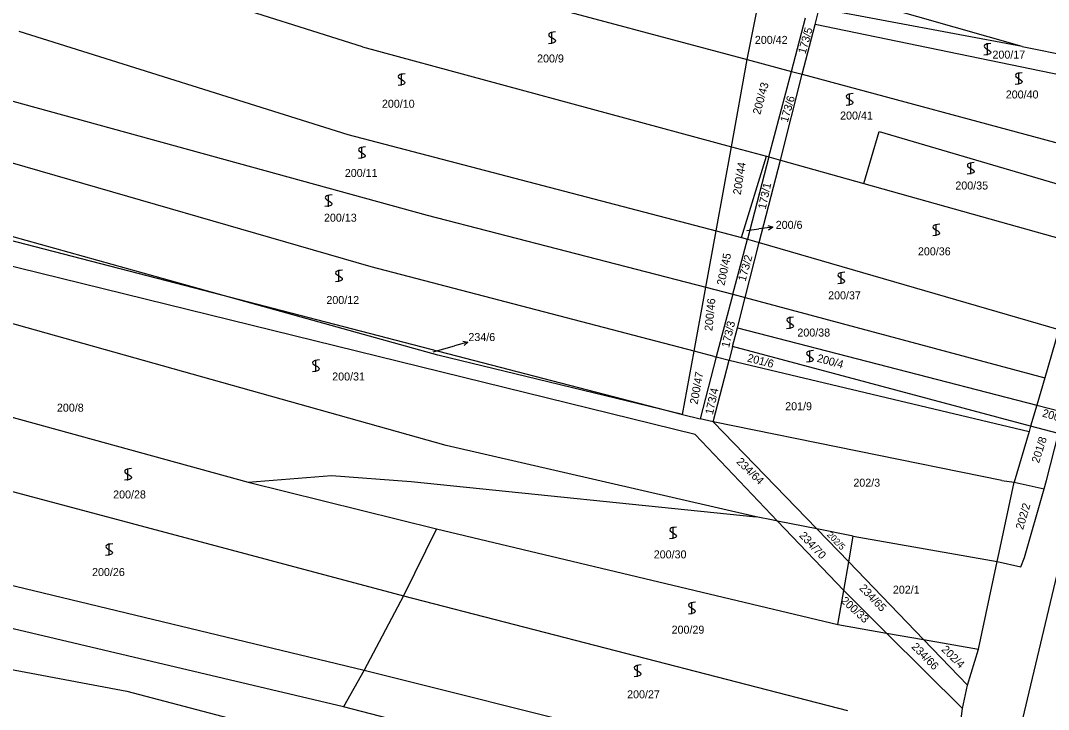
# Model space of a CAD drawing. Extents: x -580630 to -576196, y -1189024 to -1183567.
# Drawn here: x -579533.2 to -579314.8, y -1186788.3 to -1186641.9 of the extents above; entities that cross this region are included whole.
import ezdxf

# ---------------------------------------------------------------- set-up
doc = ezdxf.new("R2010")
doc.units = 0
for name, color, linetype in [('Vrstva 1', 7, 'Continuous'), ('Vrstva 16', 7, 'Continuous'), ('Vrstva 18', 7, 'Continuous'), ('Vrstva 25', 7, 'Continuous'), ('Vrstva 6', 7, 'Continuous')]:
    doc.layers.add(name, color=color, linetype=linetype)

msp = doc.modelspace()

# ---------------------------------------------------------------- linework, layer by layer
at = {"layer": 'Vrstva 1'}
for p, q in [((-579320.38, -1186647.39), (-579362.52, -1186635.39)), ((-579378.81, -1186650.19), (-579376.59, -1186638.81)), ((-579364.41, -1186642.77), (-579363.53, -1186639.33)), ((-579320.38, -1186647.39), (-579363.53, -1186639.33)), ((-579369.43, -1186652.72), (-579366.43, -1186641.31)), ((-579367.11, -1186653.32), (-579364.41, -1186642.77)), ((-579293.01, -1186657.47), (-579364.41, -1186642.77)), ((-579320.38, -1186647.39), (-579291.33, -1186653.35)), ((-579382.19, -1186668.73), (-579378.81, -1186650.19)), ((-579374.21, -1186670.9), (-579369.43, -1186652.72)), ((-579371.78, -1186671.56), (-579367.11, -1186653.32)), ((-579385.44, -1186686.58), (-579382.19, -1186668.73)), ((-579374.21, -1186670.9), (-579378.74, -1186688.37)), ((-579376.27, -1186689.09), (-579371.78, -1186671.56)), ((-579568.41, -1186680.01), (-579492.42, -1186699.71)), ((-579389.91, -1186729.88), (-579567.11, -1186686.29)), ((-579387.62, -1186698.56), (-579385.44, -1186686.58)), ((-579381.87, -1186700.05), (-579378.74, -1186688.37)), ((-579379.25, -1186700.73), (-579376.27, -1186689.09)), ((-579390.1, -1186712.19), (-579387.62, -1186698.56)), ((-579492.42, -1186699.71), (-579392.55, -1186725.6)), ((-579381.87, -1186700.05), (-579385.38, -1186713.4)), ((-579380.9, -1186707.18), (-579379.25, -1186700.73)), ((-579442.75, -1186732.24), (-579539.02, -1186705.2)), ((-579381.92, -1186711.16), (-579380.9, -1186707.18)), ((-579380.9, -1186707.18), (-579317.3, -1186723.64)), ((-579381.92, -1186711.16), (-579382.66, -1186714.05)), ((-579318.6, -1186728.09), (-579381.92, -1186711.16)), ((-579392.55, -1186725.6), (-579390.1, -1186712.19)), ((-579385.38, -1186713.4), (-579388.84, -1186726.56)), ((-579386.02, -1186727.17), (-579382.66, -1186714.05)), ((-579548.65, -1186722.43), (-579484.88, -1186740.03)), ((-579317.3, -1186723.64), (-579302.01, -1186727.59)), ((-579392.55, -1186725.6), (-579388.84, -1186726.56)), ((-579387.9, -1186726.79), (-579388.84, -1186726.56)), ((-579386.02, -1186727.17), (-579387.9, -1186726.79)), ((-579324.7, -1186739.63), (-579386.02, -1186727.17)), ((-579386.02, -1186727.17), (-579364.03, -1186749.95)), ((-579318.93, -1186729.22), (-579322.08, -1186740.01)), ((-579318.6, -1186728.09), (-579318.93, -1186729.22)), ((-579312.71, -1186729.67), (-579318.6, -1186728.09)), ((-579389.91, -1186729.88), (-579372.36, -1186748.28)), ((-579315.23, -1186739.63), (-579312.71, -1186729.67)), ((-579376.9, -1186747.37), (-579442.75, -1186732.24)), ((-579484.88, -1186740.03), (-579467.17, -1186738.57)), ((-579467.17, -1186738.57), (-579450.2, -1186739.88)), ((-579450.2, -1186739.88), (-579376.9, -1186747.37)), ((-579324.7, -1186739.63), (-579322.08, -1186740.01)), ((-579322.08, -1186740.01), (-579315.74, -1186741.42)), ((-579315.74, -1186741.42), (-579315.23, -1186739.63)), ((-579319.87, -1186756.04), (-579315.74, -1186741.42)), ((-579372.36, -1186748.28), (-579358.3, -1186763.02)), ((-579364.03, -1186749.95), (-579357.26, -1186756.96)), ((-579357.26, -1186756.96), (-579341.34, -1186773.45)), ((-579329.69, -1186775.5), (-579325.7, -1186756.87)), ((-579325.7, -1186756.87), (-579320.69, -1186758)), ((-579320.69, -1186758), (-579319.87, -1186756.04)), ((-579349.2, -1186772.07), (-579358.3, -1186763.02)), ((-579333.08, -1186788.1), (-579349.2, -1186772.07)), ((-579341.34, -1186773.45), (-579331.99, -1186783.14)), ((-579331.99, -1186783.14), (-579329.69, -1186775.5)), ((-579333.08, -1186788.1), (-579331.99, -1186783.14)), ((-579333.68, -1186793), (-579333.08, -1186788.1))]:
    msp.add_line(p, q, dxfattribs=at)
at = {"layer": 'Vrstva 16'}
for p, q in [((-579378.87, -1186686.49), (-579376.33, -1186686.18)), ((-579373.352, -1186685.816), (-579376.33, -1186686.18)), ((-579445.55, -1186712.33), (-579441.04, -1186711.05)), ((-579438.156, -1186710.225), (-579441.04, -1186711.05))]:
    msp.add_line(p, q, dxfattribs=at)
for points in [[(-579374.405, -1186685.441), (-579373.352, -1186685.816), (-579374.284, -1186686.434)], [(-579439.255, -1186710.019), (-579438.156, -1186710.225), (-579438.98, -1186710.981)]]:
    msp.add_lwpolyline(points, dxfattribs=at)
at = {"layer": 'Vrstva 25'}
for points in [[(-579419.55, -1186644.33), (-579420.06, -1186644.39), (-579420.41, -1186644.44), (-579420.65, -1186644.52), (-579420.83, -1186644.63), (-579420.95, -1186644.72), (-579421, -1186644.89), (-579420.95, -1186645.12), (-579420.56, -1186645.44), (-579420, -1186645.75), (-579419.65, -1186646.02), (-579419.58, -1186646.22), (-579419.65, -1186646.42), (-579419.81, -1186646.55), (-579420, -1186646.62), (-579420.53, -1186646.75), (-579421.05, -1186646.82)], [(-579420.3, -1186646.83), (-579420.3, -1186645.56), (-579420.3, -1186644.33)], [(-579327.03, -1186646.77), (-579327.54, -1186646.83), (-579327.89, -1186646.88), (-579328.13, -1186646.96), (-579328.31, -1186647.07), (-579328.43, -1186647.16), (-579328.48, -1186647.33), (-579328.43, -1186647.56), (-579328.04, -1186647.88), (-579327.48, -1186648.19), (-579327.13, -1186648.46), (-579327.06, -1186648.66), (-579327.13, -1186648.86), (-579327.29, -1186648.99), (-579327.48, -1186649.06), (-579328.01, -1186649.19), (-579328.53, -1186649.26)], [(-579327.78, -1186649.27), (-579327.78, -1186648), (-579327.78, -1186646.77)], [(-579451.5, -1186653.21), (-579452.01, -1186653.27), (-579452.36, -1186653.32), (-579452.6, -1186653.4), (-579452.78, -1186653.51), (-579452.9, -1186653.6), (-579452.95, -1186653.77), (-579452.9, -1186654), (-579452.51, -1186654.32), (-579451.95, -1186654.63), (-579451.6, -1186654.9), (-579451.53, -1186655.1), (-579451.6, -1186655.3), (-579451.76, -1186655.43), (-579451.95, -1186655.5), (-579452.48, -1186655.63), (-579453, -1186655.7)], [(-579452.25, -1186655.71), (-579452.25, -1186654.44), (-579452.25, -1186653.21)], [(-579320.37, -1186652.99), (-579320.88, -1186653.05), (-579321.23, -1186653.1), (-579321.47, -1186653.18), (-579321.65, -1186653.29), (-579321.77, -1186653.38), (-579321.82, -1186653.55), (-579321.77, -1186653.78), (-579321.38, -1186654.1), (-579320.82, -1186654.41), (-579320.47, -1186654.68), (-579320.4, -1186654.88), (-579320.47, -1186655.08), (-579320.63, -1186655.21), (-579320.82, -1186655.28), (-579321.35, -1186655.41), (-579321.87, -1186655.48)], [(-579321.12, -1186655.49), (-579321.12, -1186654.22), (-579321.12, -1186652.99)], [(-579356.32, -1186657.43), (-579356.83, -1186657.49), (-579357.18, -1186657.54), (-579357.42, -1186657.62), (-579357.6, -1186657.73), (-579357.72, -1186657.82), (-579357.77, -1186657.99), (-579357.72, -1186658.22), (-579357.33, -1186658.54), (-579356.77, -1186658.85), (-579356.42, -1186659.12), (-579356.35, -1186659.32), (-579356.42, -1186659.52), (-579356.58, -1186659.65), (-579356.77, -1186659.72), (-579357.3, -1186659.85), (-579357.82, -1186659.92)], [(-579357.07, -1186659.93), (-579357.07, -1186658.66), (-579357.07, -1186657.43)], [(-579459.93, -1186668.75), (-579460.44, -1186668.81), (-579460.79, -1186668.86), (-579461.03, -1186668.94), (-579461.21, -1186669.05), (-579461.33, -1186669.14), (-579461.38, -1186669.31), (-579461.33, -1186669.54), (-579460.94, -1186669.86), (-579460.38, -1186670.17), (-579460.03, -1186670.44), (-579459.96, -1186670.64), (-579460.03, -1186670.84), (-579460.19, -1186670.97), (-579460.38, -1186671.04), (-579460.91, -1186671.17), (-579461.43, -1186671.24)], [(-579460.68, -1186671.25), (-579460.68, -1186669.98), (-579460.68, -1186668.75)], [(-579330.58, -1186672.08), (-579331.09, -1186672.14), (-579331.44, -1186672.19), (-579331.68, -1186672.27), (-579331.86, -1186672.38), (-579331.98, -1186672.47), (-579332.03, -1186672.64), (-579331.98, -1186672.87), (-579331.59, -1186673.19), (-579331.03, -1186673.5), (-579330.68, -1186673.77), (-579330.61, -1186673.97), (-579330.68, -1186674.17), (-579330.84, -1186674.3), (-579331.03, -1186674.37), (-579331.56, -1186674.5), (-579332.08, -1186674.57)], [(-579331.33, -1186674.58), (-579331.33, -1186673.31), (-579331.33, -1186672.08)], [(-579467.03, -1186678.96), (-579467.54, -1186679.02), (-579467.89, -1186679.07), (-579468.13, -1186679.15), (-579468.31, -1186679.26), (-579468.43, -1186679.35), (-579468.48, -1186679.52), (-579468.43, -1186679.75), (-579468.04, -1186680.07), (-579467.48, -1186680.38), (-579467.13, -1186680.65), (-579467.06, -1186680.85), (-579467.13, -1186681.05), (-579467.29, -1186681.18), (-579467.48, -1186681.25), (-579468.01, -1186681.38), (-579468.53, -1186681.45)], [(-579467.78, -1186681.46), (-579467.78, -1186680.19), (-579467.78, -1186678.96)], [(-579337.9, -1186685.18), (-579338.41, -1186685.24), (-579338.76, -1186685.29), (-579339, -1186685.37), (-579339.18, -1186685.48), (-579339.3, -1186685.57), (-579339.35, -1186685.74), (-579339.3, -1186685.97), (-579338.91, -1186686.29), (-579338.35, -1186686.6), (-579338, -1186686.87), (-579337.93, -1186687.07), (-579338, -1186687.27), (-579338.16, -1186687.4), (-579338.35, -1186687.47), (-579338.88, -1186687.6), (-579339.4, -1186687.67)], [(-579338.65, -1186687.68), (-579338.65, -1186686.41), (-579338.65, -1186685.18)], [(-579464.81, -1186694.94), (-579465.32, -1186695), (-579465.67, -1186695.05), (-579465.91, -1186695.13), (-579466.09, -1186695.24), (-579466.21, -1186695.33), (-579466.26, -1186695.5), (-579466.21, -1186695.73), (-579465.82, -1186696.05), (-579465.26, -1186696.36), (-579464.91, -1186696.63), (-579464.84, -1186696.83), (-579464.91, -1186697.03), (-579465.07, -1186697.16), (-579465.26, -1186697.23), (-579465.79, -1186697.36), (-579466.31, -1186697.43)], [(-579465.56, -1186697.44), (-579465.56, -1186696.17), (-579465.56, -1186694.94)], [(-579358.09, -1186695.39), (-579358.6, -1186695.45), (-579358.95, -1186695.5), (-579359.19, -1186695.58), (-579359.37, -1186695.69), (-579359.49, -1186695.78), (-579359.54, -1186695.95), (-579359.49, -1186696.18), (-579359.1, -1186696.5), (-579358.54, -1186696.81), (-579358.19, -1186697.08), (-579358.12, -1186697.28), (-579358.19, -1186697.48), (-579358.35, -1186697.61), (-579358.54, -1186697.68), (-579359.07, -1186697.81), (-579359.59, -1186697.88)], [(-579358.84, -1186697.89), (-579358.84, -1186696.62), (-579358.84, -1186695.39)], [(-579368.96, -1186704.93), (-579369.47, -1186704.99), (-579369.82, -1186705.04), (-579370.06, -1186705.12), (-579370.24, -1186705.23), (-579370.36, -1186705.32), (-579370.41, -1186705.49), (-579370.36, -1186705.72), (-579369.97, -1186706.04), (-579369.41, -1186706.35), (-579369.06, -1186706.62), (-579368.99, -1186706.82), (-579369.06, -1186707.02), (-579369.22, -1186707.15), (-579369.41, -1186707.22), (-579369.94, -1186707.35), (-579370.46, -1186707.42)], [(-579369.71, -1186707.43), (-579369.71, -1186706.16), (-579369.71, -1186704.93)], [(-579364.75, -1186712.04), (-579365.26, -1186712.1), (-579365.61, -1186712.15), (-579365.85, -1186712.23), (-579366.03, -1186712.34), (-579366.15, -1186712.43), (-579366.2, -1186712.6), (-579366.15, -1186712.83), (-579365.76, -1186713.15), (-579365.2, -1186713.46), (-579364.85, -1186713.73), (-579364.78, -1186713.93), (-579364.85, -1186714.13), (-579365.01, -1186714.26), (-579365.2, -1186714.33), (-579365.73, -1186714.46), (-579366.25, -1186714.53)], [(-579365.5, -1186714.54), (-579365.5, -1186713.27), (-579365.5, -1186712.04)], [(-579469.7, -1186714.04), (-579470.21, -1186714.1), (-579470.56, -1186714.15), (-579470.8, -1186714.23), (-579470.98, -1186714.34), (-579471.1, -1186714.43), (-579471.15, -1186714.6), (-579471.1, -1186714.83), (-579470.71, -1186715.15), (-579470.15, -1186715.46), (-579469.8, -1186715.73), (-579469.73, -1186715.93), (-579469.8, -1186716.13), (-579469.96, -1186716.26), (-579470.15, -1186716.33), (-579470.68, -1186716.46), (-579471.2, -1186716.53)], [(-579470.45, -1186716.54), (-579470.45, -1186715.27), (-579470.45, -1186714.04)], [(-579509.63, -1186737.12), (-579510.14, -1186737.18), (-579510.49, -1186737.23), (-579510.73, -1186737.31), (-579510.91, -1186737.42), (-579511.03, -1186737.51), (-579511.08, -1186737.68), (-579511.03, -1186737.91), (-579510.64, -1186738.23), (-579510.08, -1186738.54), (-579509.73, -1186738.81), (-579509.66, -1186739.01), (-579509.73, -1186739.21), (-579509.89, -1186739.34), (-579510.08, -1186739.41), (-579510.61, -1186739.54), (-579511.13, -1186739.61)], [(-579510.38, -1186739.62), (-579510.38, -1186738.35), (-579510.38, -1186737.12)], [(-579393.81, -1186749.55), (-579394.32, -1186749.61), (-579394.67, -1186749.66), (-579394.91, -1186749.74), (-579395.09, -1186749.85), (-579395.21, -1186749.94), (-579395.26, -1186750.11), (-579395.21, -1186750.34), (-579394.82, -1186750.66), (-579394.26, -1186750.97), (-579393.91, -1186751.24), (-579393.84, -1186751.44), (-579393.91, -1186751.64), (-579394.07, -1186751.77), (-579394.26, -1186751.84), (-579394.79, -1186751.97), (-579395.31, -1186752.04)], [(-579394.56, -1186752.05), (-579394.56, -1186750.78), (-579394.56, -1186749.55)], [(-579513.63, -1186753.11), (-579514.14, -1186753.17), (-579514.49, -1186753.22), (-579514.73, -1186753.3), (-579514.91, -1186753.41), (-579515.03, -1186753.5), (-579515.08, -1186753.67), (-579515.03, -1186753.9), (-579514.64, -1186754.22), (-579514.08, -1186754.53), (-579513.73, -1186754.8), (-579513.66, -1186755), (-579513.73, -1186755.2), (-579513.89, -1186755.33), (-579514.08, -1186755.4), (-579514.61, -1186755.53), (-579515.13, -1186755.6)], [(-579514.38, -1186755.61), (-579514.38, -1186754.34), (-579514.38, -1186753.11)], [(-579389.82, -1186765.54), (-579390.33, -1186765.6), (-579390.68, -1186765.65), (-579390.92, -1186765.73), (-579391.1, -1186765.84), (-579391.22, -1186765.93), (-579391.27, -1186766.1), (-579391.22, -1186766.33), (-579390.83, -1186766.65), (-579390.27, -1186766.96), (-579389.92, -1186767.23), (-579389.85, -1186767.43), (-579389.92, -1186767.63), (-579390.08, -1186767.76), (-579390.27, -1186767.83), (-579390.8, -1186767.96), (-579391.32, -1186768.03)], [(-579390.57, -1186768.04), (-579390.57, -1186766.77), (-579390.57, -1186765.54)], [(-579401.36, -1186778.86), (-579401.87, -1186778.92), (-579402.22, -1186778.97), (-579402.46, -1186779.05), (-579402.64, -1186779.16), (-579402.76, -1186779.25), (-579402.81, -1186779.42), (-579402.76, -1186779.65), (-579402.37, -1186779.97), (-579401.81, -1186780.28), (-579401.46, -1186780.55), (-579401.39, -1186780.75), (-579401.46, -1186780.95), (-579401.62, -1186781.08), (-579401.81, -1186781.15), (-579402.34, -1186781.28), (-579402.86, -1186781.35)], [(-579402.11, -1186781.36), (-579402.11, -1186780.09), (-579402.11, -1186778.86)]]:
    msp.add_lwpolyline(points, dxfattribs=at)
at = {"layer": 'Vrstva 6'}
for p, q in [((-579460.53, -1186647.46), (-579521.85, -1186628.09)), ((-579447.56, -1186631.77), (-579378.81, -1186650.19)), ((-579533.59, -1186644.14), (-579463.66, -1186666.14)), ((-579460.53, -1186647.46), (-579382.19, -1186668.73)), ((-579378.81, -1186650.19), (-579369.43, -1186652.72)), ((-579369.43, -1186652.72), (-579367.11, -1186653.32)), ((-579367.11, -1186653.32), (-579299, -1186671.69)), ((-579537.78, -1186658.27), (-579446.85, -1186683.26)), ((-579458.71, -1186694.27), (-579564.47, -1186663.69)), ((-579354.07, -1186676.56), (-579350.77, -1186665.47)), ((-579350.77, -1186665.47), (-579302.47, -1186679.68)), ((-579463.66, -1186666.14), (-579385.44, -1186686.58)), ((-579382.19, -1186668.73), (-579374.75, -1186670.75)), ((-579380, -1186688), (-579374.75, -1186670.75)), ((-579374.75, -1186670.75), (-579374.21, -1186670.9)), ((-579374.21, -1186670.9), (-579371.78, -1186671.56)), ((-579371.78, -1186671.56), (-579354.07, -1186676.56)), ((-579354.07, -1186676.56), (-579306.23, -1186689.94)), ((-579492.42, -1186699.71), (-579567.25, -1186678.85)), ((-579446.85, -1186683.26), (-579387.62, -1186698.56)), ((-579385.44, -1186686.58), (-579380, -1186688)), ((-579380, -1186688), (-579378.74, -1186688.37)), ((-579378.74, -1186688.37), (-579376.27, -1186689.09)), ((-579376.27, -1186689.09), (-579312.6, -1186707.56)), ((-579390.1, -1186712.19), (-579458.71, -1186694.27)), ((-579387.62, -1186698.56), (-579381.87, -1186700.05)), ((-579444.56, -1186713.05), (-579492.42, -1186699.71)), ((-579381.87, -1186700.05), (-579379.25, -1186700.73)), ((-579379.25, -1186700.73), (-579315.6, -1186717.84)), ((-579312.6, -1186707.56), (-579315.6, -1186717.84)), ((-579392.55, -1186725.6), (-579444.56, -1186713.05)), ((-579385.84, -1186713.3), (-579390.1, -1186712.19)), ((-579385.84, -1186713.3), (-579385.38, -1186713.4)), ((-579385.38, -1186713.4), (-579382.66, -1186714.05)), ((-579382.66, -1186714.05), (-579318.93, -1186729.22)), ((-579315.6, -1186717.84), (-579317.3, -1186723.64)), ((-579317.3, -1186723.64), (-579318.6, -1186728.09)), ((-579542.75, -1186739.93), (-579451.83, -1186764.17)), ((-579484.88, -1186740.03), (-579444.83, -1186749.92)), ((-579325.32, -1186754.98), (-579322.08, -1186740.01)), ((-579373.32, -1186748.09), (-579376.9, -1186747.37)), ((-579372.36, -1186748.28), (-579373.32, -1186748.09)), ((-579364.03, -1186749.95), (-579372.36, -1186748.28)), ((-579444.83, -1186749.92), (-579451.83, -1186764.17)), ((-579444.83, -1186749.92), (-579359.54, -1186770.25)), ((-579356.33, -1186751.49), (-579364.03, -1186749.95)), ((-579357.26, -1186756.96), (-579356.33, -1186751.49)), ((-579356.33, -1186751.49), (-579325.7, -1186756.87)), ((-579325.7, -1186756.87), (-579325.32, -1186754.98)), ((-579324.22, -1186807.12), (-579311.65, -1186753.99)), ((-579358.3, -1186763.02), (-579357.26, -1186756.96)), ((-579549.87, -1186758.38), (-579460.19, -1186780)), ((-579451.83, -1186764.17), (-579460.19, -1186780)), ((-579451.83, -1186764.17), (-579357.51, -1186788.53)), ((-579359.54, -1186770.25), (-579358.3, -1186763.02)), ((-579359.54, -1186770.25), (-579349.2, -1186772.07)), ((-579464.56, -1186787.75), (-579536, -1186770.88)), ((-579349.2, -1186772.07), (-579341.34, -1186773.45)), ((-579561.36, -1186774.94), (-579510.66, -1186784.44)), ((-579341.34, -1186773.45), (-579329.69, -1186775.5)), ((-579460.19, -1186780), (-579464.56, -1186787.75)), ((-579460.19, -1186780), (-579337.17, -1186810.65)), ((-579510.66, -1186784.44), (-579457.44, -1186798.37)), ((-579383.45, -1186808.68), (-579464.56, -1186787.75))]:
    msp.add_line(p, q, dxfattribs=at)

# ---------------------------------------------------------------- texts
at = {"layer": 'Vrstva 16'}
for s, p in [('200/6', (-579372.76, -1186686.17)), ('234/6', (-579438.054, -1186710.02))]:
    msp.add_text(s, height=1.7, dxfattribs=at).set_placement(p)
at = {"layer": 'Vrstva 18'}
for s, height, rotation, p in [('173/5', 1.7, 73.96885, (-579366.448, -1186649.105)), ('200/43', 1.7, 74.7137, (-579376.063, -1186662.003)), ('173/6', 1.7, 73.79696, (-579370.234, -1186663.658)), ('200/44', 1.7, 80.95894, (-579380.198, -1186679.027)), ('173/1', 1.7, 77.86496, (-579374.895, -1186682.112)), ('200/45', 1.7, 77.80767, (-579383.667, -1186698.33)), ('173/2', 1.7, 74.59911, (-579379.191, -1186697.461)), ('200/46', 1.7, 84.45398, (-579386.231, -1186707.95)), ('173/3', 1.7, 76.66175, (-579382.673, -1186711.542)), ('201/6', 1.7, 345.49355, (-579378.934, -1186714.322)), ('200/4', 1.7, 344.806, (-579364.116, -1186714.377)), ('200/47', 1.7, 79.52654, (-579389.375, -1186723.579)), ('173/4', 1.7, 77.52119, (-579386.127, -1186725.768)), ('200/15', 1.7, 343.31631, (-579316.272, -1186726.016)), ('201/8', 1.7, 72.42187, (-579316.848, -1186736.086)), ('234/64', 1.7, 315.64245, (-579381.252, -1186735.806)), ('202/2', 1.7, 73.45319, (-579320.218, -1186750.218)), ('234/70', 1.7, 313.23603, (-579367.875, -1186751.459)), ('202/5', 1.36, 313.86628, (-579361.976, -1186751.282)), ('234/65', 1.7, 313.75169, (-579355.124, -1186762.652)), ('200/33', 1.7, 317.6478, (-579359.029, -1186765.4)), ('234/66', 1.7, 314.49653, (-579344.042, -1186775.115)), ('202/4', 1.7, 315.58515, (-579337.677, -1186775.726))]:
    msp.add_text(s, height=height, rotation=rotation, dxfattribs=at).set_placement(p)
for s, height, p in [('200/42', 1.7, (-579377.193, -1186646.86)), ('200/17', 1.7, (-579326.711, -1186649.99)), ('200/9', 1.7, (-579423.46, -1186650.81)), ('200/40', 1.7, (-579323.886, -1186658.46)), ('200/10', 1.7, (-579456.428, -1186660.43)), ('200/41', 1.7, (-579359.082, -1186662.94)), ('200/11', 1.7, (-579464.314, -1186675.15)), ('200/35', 1.7, (-579334.594, -1186677.81)), ('200/13', 1.7, (-579468.739, -1186684.65)), ('200/6', 0.1, (-579379.079, -1186686.49)), ('200/36', 1.7, (-579342.547, -1186691.8)), ('200/12', 1.7, (-579468.225, -1186702.15)), ('200/37', 1.7, (-579361.626, -1186701.15)), ('200/38', 1.7, (-579368.157, -1186709.06)), ('234/6', 0.1, (-579445.761, -1186712.33)), ('200/31', 1.7, (-579466.989, -1186718.4)), ('200/8', 1.7, (-579525.48, -1186725.03)), ('201/9', 1.7, (-579370.746, -1186724.72)), ('202/3', 1.7, (-579356.264, -1186740.97)), ('200/28', 1.7, (-579513.533, -1186743.47)), ('200/30', 1.7, (-579398.673, -1186756.21)), ('200/26', 1.7, (-579518.013, -1186759.96)), ('202/1', 1.7, (-579347.869, -1186763.71)), ('200/29', 1.7, (-579394.883, -1186772.21)), ('200/27', 1.7, (-579404.333, -1186785.95))]:
    msp.add_text(s, height=height, dxfattribs=at).set_placement(p)

doc.saveas('drawing.dxf')
